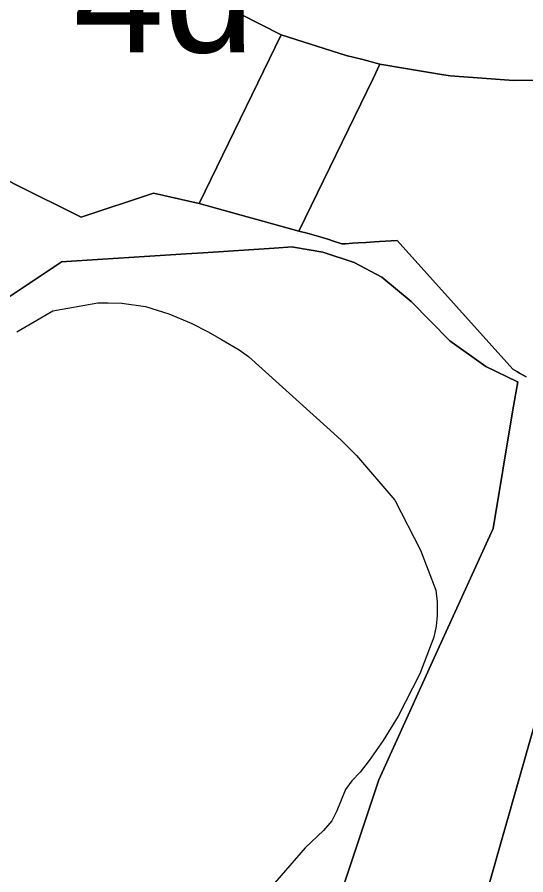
# Model space of a CAD drawing. Extents: x 598968 to 613553, y 4409678 to 4430833.
# Drawn here: x 609932.9 to 609982.9, y 4416475.2 to 4416559.5 of the extents above; entities that cross this region are included whole.
import ezdxf

# ---------------------------------------------------------------- set-up
doc = ezdxf.new("R2010")
doc.units = 0
doc.layers.add('1', color=7, linetype='Continuous')
doc.layers.add('4d. Sector de consolidació - ANNEX III A', color=7, linetype='Continuous')

msp = doc.modelspace()

# ---------------------------------------------------------------- linework, layer by layer
at = {"layer": '1'}
for points in [[(609942.8183, 4416565.9783), (609958.8775, 4416557.7689), (609965.2697, 4416555.7562), (609966.9122, 4416555.3332), (609968.5725, 4416554.9057), (609971.293, 4416554.4444), (609974.4364, 4416553.9113), (609975.5005, 4416553.7309), (609978.6248, 4416553.5109), (609981.7052, 4416553.2942), (609986.1082, 4416553.3364)], [(609986.1082, 4416553.3364), (609981.7052, 4416553.2942), (609978.6248, 4416553.5109), (609975.5005, 4416553.7309), (609974.4364, 4416553.9113), (609971.293, 4416554.4444), (609968.5725, 4416554.9057), (609967.911, 4416553.4792), (609960.617, 4416538.4747), (609961.4452, 4416538.2751), (609962.1294, 4416538.0894), (609962.8059, 4416537.8886), (609963.4705, 4416537.6773), (609964.1188, 4416537.4604), (609964.7462, 4416537.2429), (609964.8265, 4416537.2144), (609965.2096, 4416537.2391), (609965.8925, 4416537.283), (609966.4243, 4416537.3173), (609967.1951, 4416537.3669), (609968.0516, 4416537.422), (609968.5264, 4416537.4526), (609970.2954, 4416537.5665), (609981.6473, 4416524.9163), (609982.111, 4416524.634), (609982.3004, 4416524.5189), (609982.9603, 4416524.1456)], [(609982.9603, 4416524.1456), (609982.3004, 4416524.5189), (609982.111, 4416524.634), (609981.6473, 4416524.9163), (609970.2954, 4416537.5665), (609968.5264, 4416537.4526), (609968.0516, 4416537.422), (609967.1951, 4416537.3669), (609966.4243, 4416537.3173), (609965.8925, 4416537.283), (609965.2096, 4416537.2391), (609964.8265, 4416537.2144), (609964.7462, 4416537.2429), (609964.1188, 4416537.4604), (609963.4705, 4416537.6773), (609962.8059, 4416537.8886), (609962.1294, 4416538.0894), (609961.4452, 4416538.2751), (609960.617, 4416538.4747), (609960.6148, 4416538.4701), (609950.8213, 4416541.1964), (609946.3385, 4416542.2232), (609939.1987, 4416539.8547), (609932.7742, 4416543.0756)], [(609953.3212, 4416438.9274), (609968.4823, 4416484.5401), (609974.0924, 4416496.887), (609979.7078, 4416509.2432), (609981.6632, 4416520.8934), (609982.1278, 4416523.6623), (609982.1244, 4416523.664), (609978.9962, 4416525.1771), (609975.4523, 4416527.6815), (609971.6693, 4416531.5514), (609968.7773, 4416533.9403), (609966.0494, 4416535.4022), (609962.9595, 4416536.4042), (609960.0882, 4416536.9094), (609959.9956, 4416536.9257), (609958.2007, 4416536.8087), (609951.2092, 4416536.3528), (609949.5406, 4416536.2439), (609937.2544, 4416535.4428), (609937.249, 4416535.4392), (609928.0847, 4416529.3306)], [(609928.0847, 4416529.3306), (609937.249, 4416535.4392), (609937.2544, 4416535.4428), (609949.5406, 4416536.2439), (609951.2092, 4416536.3528), (609958.2007, 4416536.8087), (609959.9956, 4416536.9257), (609960.0882, 4416536.9094), (609962.9595, 4416536.4042), (609966.0494, 4416535.4022), (609968.7773, 4416533.9403), (609971.6693, 4416531.5514), (609975.4523, 4416527.6815), (609978.9962, 4416525.1771), (609982.1244, 4416523.664), (609982.1278, 4416523.6623), (609981.6632, 4416520.8934), (609979.7078, 4416509.2432), (609974.0924, 4416496.887), (609968.4823, 4416484.5401), (609953.3212, 4416438.9274)], [(609932.8901, 4416528.5672), (609936.4307, 4416530.6388), (609940.8506, 4416531.4189), (609941.8711, 4416531.4103), (609943.2106, 4416531.3989), (609945.5406, 4416531.0489), (609947.8305, 4416530.329), (609950.0205, 4416529.429), (609951.7005, 4416528.5891), (609953.0135, 4416527.8187), (609954.7358, 4416526.8083), (609955.6509, 4416526.1384), (609963.3508, 4416519.1986), (609964.7707, 4416517.9189), (609965.2185, 4416517.4711), (609966.2706, 4416516.419), (609970.0505, 4416512.0292), (609972.5705, 4416507.1194), (609974.0805, 4416503.1596), (609974.2005, 4416502.0396), (609974.2105, 4416500.6797), (609974.1005, 4416499.6197), (609973.8705, 4416498.5698), (609972.5007, 4416494.9397), (609970.3807, 4416490.7897), (609968.9007, 4416488.3997), (609967.5408, 4416486.4397), (609966.6507, 4416485.2897), (609965.8209, 4416484.4197), (609965.2009, 4416483.5797), (609964.3609, 4416481.4897), (609963.8709, 4416480.4998), (609963.0509, 4416479.5398), (609961.2509, 4416477.8397), (609957.7811, 4416473.8797)], [(609979.2214, 4416473.931), (609983.7299, 4416489.7113)]]:
    msp.add_lwpolyline(points, dxfattribs=at)
msp.add_lwpolyline([(609968.5725, 4416554.9057), (609966.9122, 4416555.3332), (609965.2697, 4416555.7562), (609958.8775, 4416557.7689), (609950.8213, 4416541.1964), (609960.6148, 4416538.4701), (609960.617, 4416538.4747), (609967.911, 4416553.4792)], close=True, dxfattribs=at)
at = {"layer": '4d. Sector de consolidació - ANNEX III A'}
for points in [[(609958.8775, 4416557.7689), (609942.8183, 4416565.9783), (609939.5099, 4416567.7717), (609930.5284, 4416572.1129), (609927.8768, 4416572.2512), (609925.2352, 4416571.983), (609922.6654, 4416571.315), (609920.2277, 4416570.2626), (609917.9793, 4416568.8505), (609924.9648, 4416547.5038), (609931.5149, 4416543.7771), (609932.7742, 4416543.0756), (609939.1987, 4416539.8547), (609946.3385, 4416542.2232), (609950.8213, 4416541.1964)], [(610015.3287, 4416488.5287), (610010.155, 4416489.295), (609983.7299, 4416489.7113), (609979.2214, 4416473.931), (609979.359, 4416473.8667), (610000.1501, 4416464.1523), (610001.5182, 4416463.5131), (610006.4323, 4416472.2373), (610009.188, 4416477.3604)]]:
    msp.add_lwpolyline(points, close=True, dxfattribs=at)

# ---------------------------------------------------------------- texts
msp.add_text('4d', height=12, dxfattribs=at).set_placement((609938.4284, 4416556.0529))

doc.saveas('drawing.dxf')
